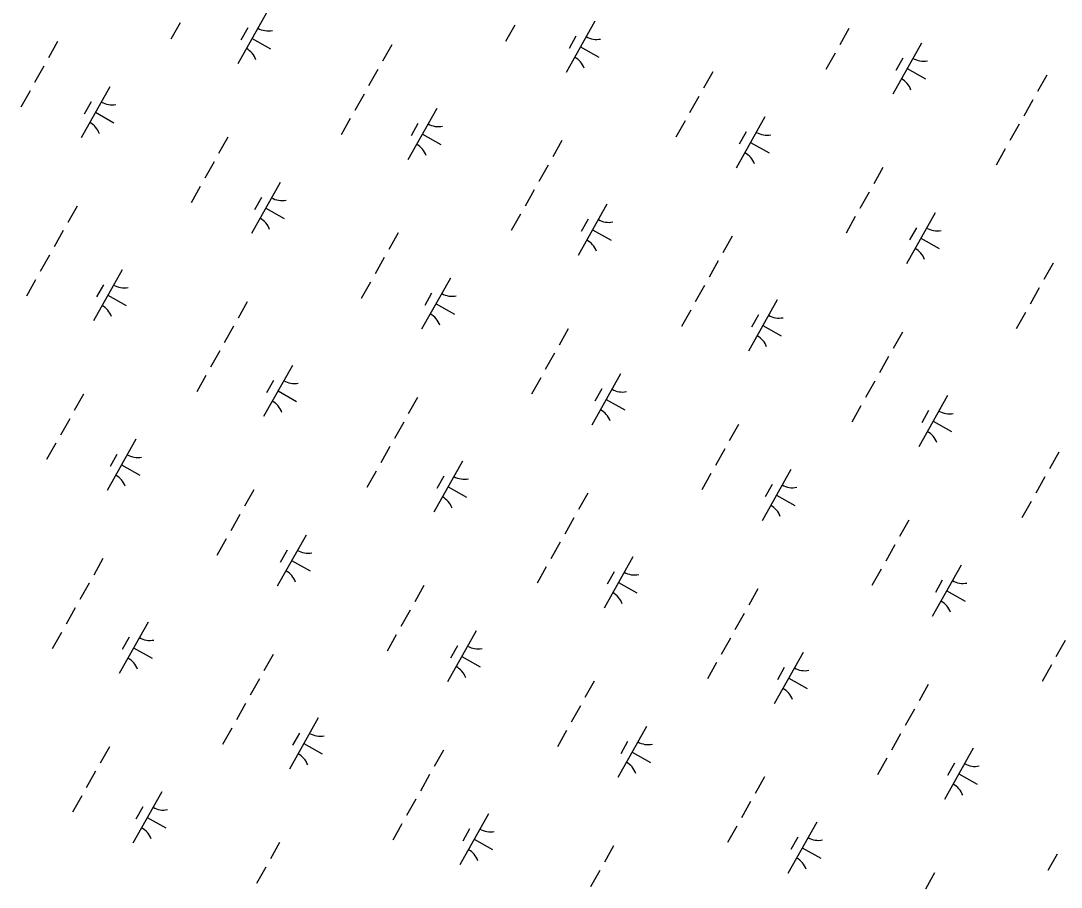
# Model space of a CAD drawing. Extents: x 3913936 to 3933962, y 195330 to 217741.
# Drawn here: x 3918749 to 3919635, y 201656 to 202394 of the extents above; entities that cross this region are included whole.
import ezdxf

# ---------------------------------------------------------------- set-up
doc = ezdxf.new("R2010")
doc.units = 0
doc.layers.add('V-WETL-SWMP', color=7, linetype='Continuous')

msp = doc.modelspace()

# ---------------------------------------------------------------- linework, layer by layer
at = {"layer": 'V-WETL-SWMP'}
for p, q in [((3918958.28, 202400.9), (3918933.77, 202357.31)), ((3918884.59, 202392.33), (3918876.75, 202378.38)), ((3919169.78, 202390.32), (3919161.94, 202376.38)), ((3919237.88, 202393.68), (3919213.38, 202350.1)), ((3918942.24, 202388.12), (3918936.36, 202377.66)), ((3919221.84, 202380.9), (3919215.96, 202370.44)), ((3919454.32, 202387.48), (3919446.48, 202373.54)), ((3918780.33, 202376.43), (3918772.49, 202362.48)), ((3918946.02, 202379.11), (3918961.72, 202370.29)), ((3919064.87, 202373.59), (3919057.03, 202359.64)), ((3919225.63, 202371.89), (3919241.32, 202363.07)), ((3919516.24, 202375.13), (3919491.74, 202331.55)), ((3919442.55, 202366.56), (3919434.71, 202352.62)), ((3918768.57, 202355.5), (3918760.73, 202341.56)), ((3919500.21, 202362.35), (3919494.33, 202351.89)), ((3919053.11, 202352.66), (3919045.27, 202338.72)), ((3919338.3, 202350.66), (3919330.46, 202336.71)), ((3919503.99, 202353.34), (3919519.68, 202344.52)), ((3919622.83, 202347.82), (3919614.99, 202333.87)), ((3918824.91, 202337.94), (3918800.41, 202294.35)), ((3918756.81, 202334.58), (3918748.97, 202320.64)), ((3919041.35, 202331.74), (3919033.51, 202317.8)), ((3919326.54, 202329.74), (3919318.7, 202315.79)), ((3918808.87, 202325.16), (3918802.99, 202314.7)), ((3919103.27, 202319.39), (3919078.77, 202275.81)), ((3919611.07, 202326.9), (3919603.23, 202312.95)), ((3918812.66, 202316.15), (3918828.35, 202307.33)), ((3919029.59, 202310.82), (3919021.75, 202296.88)), ((3919382.87, 202312.17), (3919358.37, 202268.59)), ((3919087.24, 202306.61), (3919081.36, 202296.15)), ((3919314.78, 202308.81), (3919306.94, 202294.87)), ((3919599.31, 202305.97), (3919591.47, 202292.03)), ((3918925.33, 202294.92), (3918917.49, 202280.97)), ((3919091.02, 202297.6), (3919106.71, 202288.78)), ((3919366.84, 202299.39), (3919360.96, 202288.93)), ((3919209.87, 202292.08), (3919202.02, 202278.13)), ((3919370.62, 202290.38), (3919386.31, 202281.56)), ((3919587.55, 202285.05), (3919579.71, 202271.11)), ((3918913.57, 202273.99), (3918905.73, 202260.05)), ((3919198.1, 202271.16), (3919190.26, 202257.21)), ((3919483.3, 202269.15), (3919475.46, 202255.2)), ((3918901.81, 202253.07), (3918893.97, 202239.13)), ((3918969.91, 202256.43), (3918945.4, 202212.85)), ((3919186.34, 202250.23), (3919178.5, 202236.29)), ((3919471.54, 202248.23), (3919463.7, 202234.28)), ((3918953.87, 202243.65), (3918947.99, 202233.19)), ((3918796.9, 202236.34), (3918789.06, 202222.39)), ((3918957.65, 202234.64), (3918973.35, 202225.82)), ((3919248.27, 202237.88), (3919223.77, 202194.3)), ((3919527.87, 202230.66), (3919503.37, 202187.08)), ((3919174.58, 202229.31), (3919166.74, 202215.37)), ((3919232.24, 202225.1), (3919226.36, 202214.64)), ((3919459.78, 202227.31), (3919451.93, 202213.36)), ((3918785.14, 202215.41), (3918777.3, 202201.47)), ((3919070.33, 202213.41), (3919062.49, 202199.46)), ((3919236.02, 202216.09), (3919251.71, 202207.27)), ((3919511.84, 202217.88), (3919505.96, 202207.42)), ((3919354.86, 202210.57), (3919347.02, 202196.62)), ((3919515.62, 202208.87), (3919531.31, 202200.05)), ((3918773.38, 202194.49), (3918765.53, 202180.55)), ((3919058.57, 202192.49), (3919050.73, 202178.54)), ((3919343.1, 202189.65), (3919335.26, 202175.7)), ((3919628.29, 202187.64), (3919620.45, 202173.69)), ((3918835.3, 202182.14), (3918810.8, 202138.56)), ((3918761.61, 202173.57), (3918753.77, 202159.63)), ((3918819.27, 202169.36), (3918813.39, 202158.9)), ((3919046.81, 202171.56), (3919038.97, 202157.62)), ((3919114.9, 202174.92), (3919090.4, 202131.34)), ((3919331.34, 202168.72), (3919323.5, 202154.78)), ((3918823.05, 202160.35), (3918838.74, 202151.53)), ((3919098.87, 202162.14), (3919092.99, 202151.68)), ((3919616.53, 202166.72), (3919608.69, 202152.77)), ((3918941.89, 202154.83), (3918934.05, 202140.88)), ((3919102.65, 202153.13), (3919118.34, 202144.31)), ((3919393.27, 202156.37), (3919368.77, 202112.79)), ((3919319.58, 202147.8), (3919311.74, 202133.86)), ((3919377.23, 202143.59), (3919371.35, 202133.13)), ((3919604.77, 202145.8), (3919596.93, 202131.85)), ((3918930.13, 202133.91), (3918922.29, 202119.96)), ((3919381.02, 202134.58), (3919396.71, 202125.76)), ((3919215.32, 202131.9), (3919207.48, 202117.95)), ((3919499.86, 202129.06), (3919492.02, 202115.11)), ((3918918.37, 202112.98), (3918910.53, 202099.04)), ((3919203.56, 202110.98), (3919195.72, 202097.03)), ((3919488.1, 202108.14), (3919480.26, 202094.19)), ((3918980.3, 202100.63), (3918955.8, 202057.05)), ((3918906.61, 202092.06), (3918898.77, 202078.12)), ((3919191.8, 202090.06), (3919183.96, 202076.11)), ((3919259.9, 202093.41), (3919235.4, 202049.83)), ((3918964.26, 202087.85), (3918958.38, 202077.39)), ((3919243.87, 202080.63), (3919237.98, 202070.17)), ((3919476.34, 202087.22), (3919468.5, 202073.27)), ((3918802.36, 202076.16), (3918794.52, 202062.21)), ((3918968.05, 202078.84), (3918983.74, 202070.02)), ((3919086.89, 202073.32), (3919079.05, 202059.37)), ((3919247.65, 202071.62), (3919263.34, 202062.8)), ((3919538.27, 202074.86), (3919513.77, 202031.28)), ((3919464.58, 202066.29), (3919456.74, 202052.35)), ((3919522.23, 202062.08), (3919516.35, 202051.62)), ((3918790.6, 202055.24), (3918782.75, 202041.29)), ((3919526.02, 202053.07), (3919541.71, 202044.25)), ((3919075.13, 202052.4), (3919067.29, 202038.45)), ((3919360.32, 202050.39), (3919352.48, 202036.44)), ((3918846.93, 202037.67), (3918822.43, 201994.09)), ((3918778.83, 202034.31), (3918770.99, 202020.37)), ((3919063.37, 202031.48), (3919055.53, 202017.53)), ((3919348.56, 202029.47), (3919340.72, 202015.52)), ((3919633.1, 202026.63), (3919625.26, 202012.68)), ((3918830.9, 202024.89), (3918825.02, 202014.43)), ((3919125.3, 202019.12), (3919100.8, 201975.54)), ((3918834.68, 202015.88), (3918850.37, 202007.06)), ((3919051.61, 202010.55), (3919043.77, 201996.61)), ((3919336.8, 202008.55), (3919328.96, 201994.6)), ((3919404.9, 202011.9), (3919380.4, 201968.32)), ((3919109.26, 202006.34), (3919103.38, 201995.88)), ((3919621.34, 202005.71), (3919613.5, 201991.76)), ((3918947.35, 201994.65), (3918939.51, 201980.7)), ((3919113.05, 201997.33), (3919128.74, 201988.51)), ((3919231.89, 201991.81), (3919224.05, 201977.86)), ((3919388.86, 201999.12), (3919382.98, 201988.66)), ((3919392.65, 201990.11), (3919408.34, 201981.29)), ((3919609.58, 201984.79), (3919601.74, 201970.84)), ((3918935.59, 201973.73), (3918927.75, 201959.78)), ((3919220.13, 201970.89), (3919212.29, 201956.94)), ((3919505.32, 201968.88), (3919497.48, 201954.93)), ((3918991.93, 201956.16), (3918967.43, 201912.58)), ((3918923.83, 201952.81), (3918915.99, 201938.86)), ((3919208.37, 201949.97), (3919200.53, 201936.02)), ((3919493.56, 201947.96), (3919485.72, 201934.01)), ((3918975.89, 201943.38), (3918970.01, 201932.92)), ((3919270.3, 201937.61), (3919245.79, 201894.03)), ((3918818.92, 201936.07), (3918811.08, 201922.12)), ((3918979.68, 201934.37), (3918995.37, 201925.55)), ((3919196.61, 201929.04), (3919188.77, 201915.1)), ((3919549.9, 201930.39), (3919525.4, 201886.81)), ((3919254.26, 201924.83), (3919248.38, 201914.37)), ((3919481.8, 201927.04), (3919473.96, 201913.09)), ((3918807.16, 201915.15), (3918799.32, 201901.2)), ((3919092.35, 201913.14), (3919084.51, 201899.19)), ((3919258.05, 201915.82), (3919273.74, 201907)), ((3919533.86, 201917.61), (3919527.98, 201907.15)), ((3919376.89, 201910.3), (3919369.05, 201896.35)), ((3919537.65, 201908.6), (3919553.34, 201899.78)), ((3918795.4, 201894.23), (3918787.56, 201880.28)), ((3919080.59, 201892.22), (3919072.75, 201878.27)), ((3919365.13, 201889.38), (3919357.29, 201875.43)), ((3918857.33, 201881.87), (3918832.83, 201838.29)), ((3918783.64, 201873.3), (3918775.8, 201859.36)), ((3918841.29, 201869.09), (3918835.41, 201858.63)), ((3919068.83, 201871.3), (3919060.99, 201857.35)), ((3919136.93, 201874.65), (3919112.43, 201831.07)), ((3919353.37, 201868.46), (3919345.53, 201854.51)), ((3918845.08, 201860.08), (3918860.77, 201851.26)), ((3919120.89, 201861.87), (3919115.01, 201851.41)), ((3919638.56, 201866.45), (3919630.72, 201852.5)), ((3918963.92, 201854.56), (3918956.08, 201840.61)), ((3919124.68, 201852.86), (3919140.37, 201844.04)), ((3919415.29, 201856.1), (3919390.79, 201812.52)), ((3919341.61, 201847.54), (3919333.77, 201833.59)), ((3919399.26, 201843.32), (3919393.38, 201832.86)), ((3919626.8, 201845.53), (3919618.96, 201831.58)), ((3918952.16, 201833.64), (3918944.32, 201819.69)), ((3919237.35, 201831.63), (3919229.51, 201817.68)), ((3919403.04, 201834.31), (3919418.73, 201825.49)), ((3919521.89, 201828.79), (3919514.05, 201814.84)), ((3918940.4, 201812.72), (3918932.56, 201798.77)), ((3919225.59, 201810.71), (3919217.75, 201796.76)), ((3919510.13, 201807.87), (3919502.29, 201793.92)), ((3919002.32, 201800.36), (3918977.82, 201756.78)), ((3918928.64, 201791.8), (3918920.8, 201777.85)), ((3918986.29, 201787.58), (3918980.41, 201777.12)), ((3919213.83, 201789.79), (3919205.99, 201775.84)), ((3919281.93, 201793.14), (3919257.42, 201749.56)), ((3919498.36, 201786.95), (3919490.52, 201773)), ((3918990.07, 201778.57), (3919005.77, 201769.75)), ((3919265.89, 201780.36), (3919260.01, 201769.9)), ((3918824.38, 201775.89), (3918816.54, 201761.94)), ((3919108.92, 201773.05), (3919101.08, 201759.1)), ((3919269.68, 201771.35), (3919285.37, 201762.53)), ((3919560.29, 201774.6), (3919535.79, 201731.01)), ((3919486.6, 201766.03), (3919478.76, 201752.08)), ((3919544.26, 201761.81), (3919538.38, 201751.35)), ((3918812.62, 201754.97), (3918804.78, 201741.02)), ((3919097.16, 201752.13), (3919089.32, 201738.18)), ((3919548.04, 201752.8), (3919563.73, 201743.98)), ((3919382.35, 201750.12), (3919374.51, 201736.17)), ((3918800.86, 201734.05), (3918793.02, 201720.1)), ((3918868.96, 201737.4), (3918844.46, 201693.82)), ((3919085.4, 201731.21), (3919077.56, 201717.26)), ((3919370.59, 201729.2), (3919362.75, 201715.25)), ((3918852.92, 201724.62), (3918847.04, 201714.16)), ((3919147.32, 201718.85), (3919122.82, 201675.27)), ((3918856.71, 201715.61), (3918872.4, 201706.79)), ((3919073.64, 201710.29), (3919065.79, 201696.34)), ((3919358.83, 201708.28), (3919350.99, 201694.33)), ((3919426.92, 201711.64), (3919402.42, 201668.05)), ((3919131.29, 201706.07), (3919125.41, 201695.61)), ((3919410.89, 201698.85), (3919405.01, 201688.39)), ((3918969.38, 201694.38), (3918961.54, 201680.43)), ((3919135.07, 201697.06), (3919150.76, 201688.24)), ((3919253.91, 201691.54), (3919246.07, 201677.59)), ((3919414.67, 201689.84), (3919430.36, 201681.02)), ((3919631.6, 201684.52), (3919623.76, 201670.57)), ((3918957.62, 201673.46), (3918949.78, 201659.51)), ((3919242.15, 201670.62), (3919234.31, 201656.67)), ((3919527.35, 201668.61), (3919519.51, 201654.66))]:
    msp.add_line(p, q, dxfattribs=at)
for centre, start, end in [((3918959.77, 202403.07), 239.88608, 281.42974), ((3919239.37, 202395.85), 239.88608, 281.42974), ((3918932.7, 202354.91), 19.88608, 61.42973), ((3919212.3, 202347.69), 19.88608, 61.42973), ((3919517.73, 202377.3), 239.88608, 281.42974), ((3919490.66, 202329.14), 19.88608, 61.42973), ((3918826.4, 202340.11), 239.88608, 281.42974), ((3918799.33, 202291.95), 19.88608, 61.42973), ((3919104.76, 202321.56), 239.88608, 281.42974), ((3919384.37, 202314.34), 239.88608, 281.42974), ((3919077.69, 202273.4), 19.88608, 61.42973), ((3919357.3, 202266.18), 19.88608, 61.42973), ((3918971.4, 202258.6), 239.88608, 281.42974), ((3918944.33, 202210.44), 19.88608, 61.42973), ((3919249.76, 202240.05), 239.88608, 281.42974), ((3919529.36, 202232.83), 239.88608, 281.42974), ((3919222.69, 202191.89), 19.88608, 61.42973), ((3919502.29, 202184.68), 19.88608, 61.42973), ((3918836.79, 202184.31), 239.88608, 281.42974), ((3919116.39, 202177.09), 239.88608, 281.42974), ((3918809.72, 202136.15), 19.88608, 61.42973), ((3919089.32, 202128.94), 19.88608, 61.42973), ((3919394.76, 202158.54), 239.88608, 281.42974), ((3919367.69, 202110.39), 19.88608, 61.42973), ((3918981.79, 202102.8), 239.88608, 281.42974), ((3919261.39, 202095.58), 239.88608, 281.42974), ((3918954.72, 202054.65), 19.88608, 61.42973), ((3919234.32, 202047.43), 19.88608, 61.42973), ((3919539.76, 202077.03), 239.88608, 281.42974), ((3919512.69, 202028.88), 19.88608, 61.42973), ((3918848.42, 202039.84), 239.88608, 281.42974), ((3918821.35, 201991.69), 19.88608, 61.42973), ((3919126.79, 202021.29), 239.88608, 281.42974), ((3919406.39, 202014.07), 239.88608, 281.42974), ((3919099.72, 201973.14), 19.88608, 61.42973), ((3919379.32, 201965.92), 19.88608, 61.42973), ((3918993.42, 201958.33), 239.88608, 281.42974), ((3918966.35, 201910.18), 19.88608, 61.42973), ((3919271.79, 201939.78), 239.88608, 281.42974), ((3919551.39, 201932.56), 239.88608, 281.42974), ((3919244.72, 201891.63), 19.88608, 61.42973), ((3919524.32, 201884.41), 19.88608, 61.42973), ((3918858.82, 201884.04), 239.88608, 281.42974), ((3919138.42, 201876.82), 239.88608, 281.42974), ((3918831.75, 201835.89), 19.88608, 61.42973), ((3919111.35, 201828.67), 19.88608, 61.42973), ((3919416.79, 201858.27), 239.88608, 281.42974), ((3919389.72, 201810.12), 19.88608, 61.42973), ((3919003.82, 201802.53), 239.88608, 281.42974), ((3919283.42, 201795.31), 239.88608, 281.42974), ((3918976.75, 201754.38), 19.88608, 61.42973), ((3919256.35, 201747.16), 19.88608, 61.42973), ((3919561.78, 201776.76), 239.88608, 281.42974), ((3919534.71, 201728.61), 19.88608, 61.42973), ((3918870.45, 201739.57), 239.88608, 281.42974), ((3918843.38, 201691.42), 19.88608, 61.42973), ((3919148.81, 201721.02), 239.88608, 281.42974), ((3919428.42, 201713.8), 239.88608, 281.42974), ((3919121.74, 201672.87), 19.88608, 61.42973), ((3919401.35, 201665.65), 19.88608, 61.42973)]:
    msp.add_arc(centre, 17.62, start, end, dxfattribs=at)

doc.saveas('drawing.dxf')
